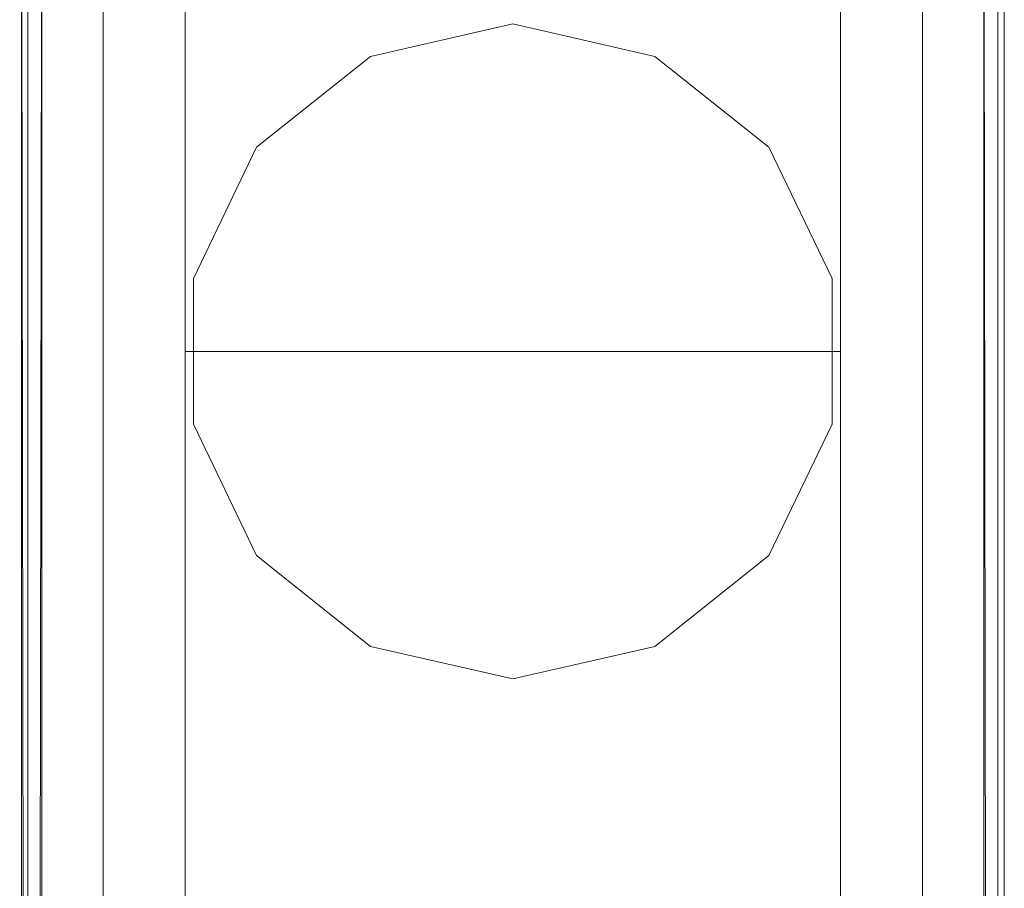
# Model space of a CAD drawing. Header units: inches. Extents: x 813 to 1305, y 19 to 194.
# Tile 673 of 875: x 1301.44 to 1304.44, y 100.09 to 102.74. Entities that reach past the tile are written whole.
import ezdxf

# ---------------------------------------------------------------- set-up
doc = ezdxf.new("R2010")
doc.units = ezdxf.units.IN
doc.header["$MEASUREMENT"] = 0
doc.layers.add('CET color Grey2', color=7, linetype='Continuous', true_color=0x060606)
doc.layers.add('CET color Grey98', color=7, linetype='Continuous', true_color=0xfafafa)
doc.layers.add('CET Default', color=7, linetype='Continuous')

# ---------------------------------------------------------------- blocks, each defined once
blk = doc.blocks.new('*C155')
at = {"layer": 'CET color Grey98', "linetype": 'Continuous', "lineweight": 0}
for points, invisible_edges in [([(83.8819, -0.1181, 29), (84, -23.913, 28.8819), (84, 0, 28.8819), (83.8819, -0.1181, 29)], 9), ([(84, 0, 27.8681), (84, -23.913, 27.8681), (83.8819, -23.913, 27.75), (84, 0, 27.8681)], 4), ([(84, 0, 27.8681), (83.8819, -23.913, 27.75), (83.8819, -0.1181, 27.75), (84, 0, 27.8681)], 9), ([(84, 0, 28.8819), (84, -23.913, 28.8819), (84, -23.913, 27.8681), (84, 0, 28.8819)], 4), ([(84, 0, 28.8819), (84, -23.913, 27.8681), (84, 0, 27.8681), (84, 0, 28.8819)], 9), ([(83.8819, -0.1181, 29), (83.8819, -23.913, 29), (84, -23.913, 28.8819), (83.8819, -0.1181, 29)], 4)]:
    blk.add_3dface(points, dxfattribs=dict(at, invisible_edges=invisible_edges))
blk = doc.blocks.new('*C156')
at = {"layer": 'CET Default', "linetype": 'Continuous', "lineweight": 0, "rotation": 359.9999999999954}
blk.add_blockref('*C155', (418.7222, 916.8549), dxfattribs=at)
blk = doc.blocks.new('*C301')
at = {"layer": 'CET color Grey2', "linetype": 'Continuous', "lineweight": 0}
for points, invisible_edges in [([(40, 2.5, 32.1525), (2, 2.5, 32.1525), (2, 2.5, 34.0275), (40, 2.5, 32.1525)], 4), ([(40, 2.5, 32.1525), (2, 2.5, 34.0275), (40, 2.5, 34.0275), (40, 2.5, 32.1525)], 9), ([(2, 2.5, 32.1525), (40, 2.5, 32.1525), (40, 0.5, 32.1525), (2, 2.5, 32.1525)], 4), ([(2, 2.5, 32.1525), (40, 0.5, 32.1525), (2, 0.5, 32.1525), (2, 2.5, 32.1525)], 9), ([(2, 0.5, 34.0275), (40, 0.5, 34.0275), (40, 2.5, 34.0275), (2, 0.5, 34.0275)], 4), ([(2, 0.5, 34.0275), (40, 2.5, 34.0275), (2, 2.5, 34.0275), (2, 0.5, 34.0275)], 9), ([(40, 2.5, 48.4213), (2, 2.5, 48.4213), (2, 2.5, 49.4213), (40, 2.5, 48.4213)], 4), ([(40, 2.5, 48.4213), (2, 2.5, 49.4213), (40, 2.5, 49.4213), (40, 2.5, 48.4213)], 9), ([(2, 2.5, 48.4213), (40, 2.5, 48.4213), (40, 0.5, 48.4213), (2, 2.5, 48.4213)], 4), ([(2, 2.5, 48.4213), (40, 0.5, 48.4213), (2, 0.5, 48.4213), (2, 2.5, 48.4213)], 9), ([(2, 0.5, 49.4213), (40, 0.5, 49.4213), (40, 2.5, 49.4213), (2, 0.5, 49.4213)], 4), ([(2, 0.5, 49.4213), (40, 2.5, 49.4213), (2, 2.5, 49.4213), (2, 0.5, 49.4213)], 9), ([(40, 2.5, 8.59), (2, 2.5, 8.59), (2, 2.5, 9.59), (40, 2.5, 8.59)], 4), ([(40, 2.5, 8.59), (2, 2.5, 9.59), (40, 2.5, 9.59), (40, 2.5, 8.59)], 9), ([(2, 2.5, 8.59), (40, 2.5, 8.59), (40, 0.5, 8.59), (2, 2.5, 8.59)], 4), ([(2, 2.5, 8.59), (40, 0.5, 8.59), (2, 0.5, 8.59), (2, 2.5, 8.59)], 9), ([(2, 0.5, 9.59), (40, 0.5, 9.59), (40, 2.5, 9.59), (2, 0.5, 9.59)], 4), ([(2, 0.5, 9.59), (40, 2.5, 9.59), (2, 2.5, 9.59), (2, 0.5, 9.59)], 9), ([(40, 2.5, 0.5), (2, 2.5, 0.5), (2, 2.5, 1.5), (40, 2.5, 0.5)], 4), ([(40, 2.5, 0.5), (2, 2.5, 1.5), (40, 2.5, 1.5), (40, 2.5, 0.5)], 9), ([(2, 2.5, 0.5), (40, 2.5, 0.5), (40, 0.5, 0.5), (2, 2.5, 0.5)], 4), ([(2, 2.5, 0.5), (40, 0.5, 0.5), (2, 0.5, 0.5), (2, 2.5, 0.5)], 9), ([(2, 0.5, 1.5), (40, 0.5, 1.5), (40, 2.5, 1.5), (2, 0.5, 1.5)], 4), ([(2, 0.5, 1.5), (40, 2.5, 1.5), (2, 2.5, 1.5), (2, 0.5, 1.5)], 9), ([(40, 0.5, 32.1525), (40, 2.5, 32.1525), (40, 2.5, 34.0275), (40, 0.5, 32.1525)], 4), ([(40, 0.5, 32.1525), (40, 2.5, 34.0275), (40, 0.5, 34.0275), (40, 0.5, 32.1525)], 9), ([(42, 2.5, 0.5), (40, 2.5, 0.5), (40, 2.5, 49.4213), (42, 2.5, 0.5)], 4), ([(42, 2.5, 0.5), (40, 2.5, 49.4213), (42, 2.5, 49.4213), (42, 2.5, 0.5)], 9), ([(40, 2.5, 0.5), (40, 0.5, 0.5), (40, 0.5, 49.4213), (40, 2.5, 0.5)], 4), ([(40, 2.5, 0.5), (40, 0.5, 49.4213), (40, 2.5, 49.4213), (40, 2.5, 0.5)], 9), ([(40, 2.5, 0.5), (42, 2.5, 0.5), (42, 0.5, 0.5), (40, 2.5, 0.5)], 4), ([(40, 2.5, 0.5), (42, 0.5, 0.5), (40, 0.5, 0.5), (40, 2.5, 0.5)], 9), ([(40, 0.5, 49.4213), (42, 0.5, 49.4213), (42, 2.5, 49.4213), (40, 0.5, 49.4213)], 4), ([(40, 0.5, 49.4213), (42, 2.5, 49.4213), (40, 2.5, 49.4213), (40, 0.5, 49.4213)], 9), ([(40, 0.5, 48.4213), (40, 2.5, 48.4213), (40, 2.5, 49.4213), (40, 0.5, 48.4213)], 4), ([(40, 0.5, 48.4213), (40, 2.5, 49.4213), (40, 0.5, 49.4213), (40, 0.5, 48.4213)], 9), ([(40, 0.5, 8.59), (40, 2.5, 8.59), (40, 2.5, 9.59), (40, 0.5, 8.59)], 4), ([(40, 0.5, 8.59), (40, 2.5, 9.59), (40, 0.5, 9.59), (40, 0.5, 8.59)], 9), ([(40, 0.5, 0.5), (40, 2.5, 0.5), (40, 2.5, 1.5), (40, 0.5, 0.5)], 4), ([(40, 0.5, 0.5), (40, 2.5, 1.5), (40, 0.5, 1.5), (40, 0.5, 0.5)], 9), ([(39.3765, 2.2818, 0), (39.7775, 2.4749, 0), (41, 1.5, 0), (39.3765, 2.2818, 0)], 6), ([(41, 1.5, 0.5), (39.7775, 2.4749, 0.5), (39.3765, 2.2818, 0.5), (41, 1.5, 0.5)], 13), ([(39.3765, 2.2818, 0), (39.7775, 2.4749, 0.5), (39.7775, 2.4749, 0), (39.3765, 2.2818, 0)], 9), ([(39.3765, 2.2818, 0), (39.3765, 2.2818, 0.5), (39.7775, 2.4749, 0.5), (39.3765, 2.2818, 0)], 4), ([(39.7775, 2.4749, 0), (40.2226, 2.4749, 0), (41, 1.5, 0), (39.7775, 2.4749, 0)], 6), ([(41, 1.5, 0.5), (40.2226, 2.4749, 0.5), (39.7775, 2.4749, 0.5), (41, 1.5, 0.5)], 13), ([(39.7775, 2.4749, 0), (40.2226, 2.4749, 0.5), (40.2226, 2.4749, 0), (39.7775, 2.4749, 0)], 9), ([(39.7775, 2.4749, 0), (39.7775, 2.4749, 0.5), (40.2226, 2.4749, 0.5), (39.7775, 2.4749, 0)], 4), ([(40.2226, 2.4749, 0), (40.6235, 2.2818, 0), (41, 1.5, 0), (40.2226, 2.4749, 0)], 6), ([(41, 1.5, 0.5), (40.6235, 2.2818, 0.5), (40.2226, 2.4749, 0.5), (41, 1.5, 0.5)], 13), ([(40.2226, 2.4749, 0), (40.6235, 2.2818, 0.5), (40.6235, 2.2818, 0), (40.2226, 2.4749, 0)], 9), ([(40.2226, 2.4749, 0), (40.2226, 2.4749, 0.5), (40.6235, 2.2818, 0.5), (40.2226, 2.4749, 0)], 4), ([(39.0991, 1.9339, 0), (39.3765, 2.2818, 0), (41, 1.5, 0), (39.0991, 1.9339, 0)], 6), ([(41, 1.5, 0.5), (39.3765, 2.2818, 0.5), (39.0991, 1.9339, 0.5), (41, 1.5, 0.5)], 13), ([(39.0991, 1.9339, 0), (39.3765, 2.2818, 0.5), (39.3765, 2.2818, 0), (39.0991, 1.9339, 0)], 9), ([(39.0991, 1.9339, 0), (39.0991, 1.9339, 0.5), (39.3765, 2.2818, 0.5), (39.0991, 1.9339, 0)], 4), ([(40.6235, 2.2818, 0), (40.901, 1.9339, 0), (41, 1.5, 0), (40.6235, 2.2818, 0)], 4), ([(41, 1.5, 0.5), (40.901, 1.9339, 0.5), (40.6235, 2.2818, 0.5), (41, 1.5, 0.5)], 4), ([(40.6235, 2.2818, 0), (40.901, 1.9339, 0.5), (40.901, 1.9339, 0), (40.6235, 2.2818, 0)], 9), ([(40.6235, 2.2818, 0), (40.6235, 2.2818, 0.5), (40.901, 1.9339, 0.5), (40.6235, 2.2818, 0)], 4), ([(39, 1.5, 0), (39.0991, 1.9339, 0), (41, 1.5, 0), (39, 1.5, 0)], 6), ([(41, 1.5, 0.5), (39.0991, 1.9339, 0.5), (39, 1.5, 0.5), (41, 1.5, 0.5)], 13), ([(39, 1.5, 0), (39.0991, 1.9339, 0.5), (39.0991, 1.9339, 0), (39, 1.5, 0)], 9), ([(39, 1.5, 0), (39, 1.5, 0.5), (39.0991, 1.9339, 0.5), (39, 1.5, 0)], 4), ([(40.901, 1.9339, 0), (41, 1.5, 0.5), (41, 1.5, 0), (40.901, 1.9339, 0)], 9), ([(40.901, 1.9339, 0), (40.901, 1.9339, 0.5), (41, 1.5, 0.5), (40.901, 1.9339, 0)], 4), ([(39.0991, 1.0661, 0), (39, 1.5, 0), (41, 1.5, 0), (39.0991, 1.0661, 0)], 6), ([(41, 1.5, 0.5), (39, 1.5, 0.5), (39.0991, 1.0661, 0.5), (41, 1.5, 0.5)], 13), ([(39.0991, 1.0661, 0), (39, 1.5, 0.5), (39, 1.5, 0), (39.0991, 1.0661, 0)], 9), ([(39.0991, 1.0661, 0), (39.0991, 1.0661, 0.5), (39, 1.5, 0.5), (39.0991, 1.0661, 0)], 4), ([(39.3765, 0.7182, 0), (39.0991, 1.0661, 0), (41, 1.5, 0), (39.3765, 0.7182, 0)], 6), ([(41, 1.5, 0.5), (39.0991, 1.0661, 0.5), (39.3765, 0.7182, 0.5), (41, 1.5, 0.5)], 13), ([(39.7775, 0.5251, 0), (39.3765, 0.7182, 0), (41, 1.5, 0), (39.7775, 0.5251, 0)], 6), ([(41, 1.5, 0.5), (39.3765, 0.7182, 0.5), (39.7775, 0.5251, 0.5), (41, 1.5, 0.5)], 13), ([(40.2226, 0.5251, 0), (39.7775, 0.5251, 0), (41, 1.5, 0), (40.2226, 0.5251, 0)], 6), ([(41, 1.5, 0.5), (39.7775, 0.5251, 0.5), (40.2226, 0.5251, 0.5), (41, 1.5, 0.5)], 13), ([(40.6235, 0.7182, 0), (40.2226, 0.5251, 0), (41, 1.5, 0), (40.6235, 0.7182, 0)], 6), ([(41, 1.5, 0.5), (40.2226, 0.5251, 0.5), (40.6235, 0.7182, 0.5), (41, 1.5, 0.5)], 13), ([(40.901, 1.0661, 0), (40.6235, 0.7182, 0), (41, 1.5, 0), (40.901, 1.0661, 0)], 2), ([(41, 1.5, 0.5), (40.6235, 0.7182, 0.5), (40.901, 1.0661, 0.5), (41, 1.5, 0.5)], 9), ([(41, 1.5, 0), (41, 1.5, 0.5), (40.901, 1.0661, 0.5), (41, 1.5, 0)], 4), ([(41, 1.5, 0), (40.901, 1.0661, 0.5), (40.901, 1.0661, 0), (41, 1.5, 0)], 9), ([(39.3765, 0.7182, 0), (39.0991, 1.0661, 0.5), (39.0991, 1.0661, 0), (39.3765, 0.7182, 0)], 9), ([(39.3765, 0.7182, 0), (39.3765, 0.7182, 0.5), (39.0991, 1.0661, 0.5), (39.3765, 0.7182, 0)], 4), ([(40.901, 1.0661, 0), (40.6235, 0.7182, 0.5), (40.6235, 0.7182, 0), (40.901, 1.0661, 0)], 9), ([(40.901, 1.0661, 0), (40.901, 1.0661, 0.5), (40.6235, 0.7182, 0.5), (40.901, 1.0661, 0)], 4), ([(39.7775, 0.5251, 0), (39.3765, 0.7182, 0.5), (39.3765, 0.7182, 0), (39.7775, 0.5251, 0)], 9), ([(39.7775, 0.5251, 0), (39.7775, 0.5251, 0.5), (39.3765, 0.7182, 0.5), (39.7775, 0.5251, 0)], 4), ([(40.6235, 0.7182, 0), (40.2226, 0.5251, 0.5), (40.2226, 0.5251, 0), (40.6235, 0.7182, 0)], 9), ([(40.6235, 0.7182, 0), (40.6235, 0.7182, 0.5), (40.2226, 0.5251, 0.5), (40.6235, 0.7182, 0)], 4), ([(40.2226, 0.5251, 0), (39.7775, 0.5251, 0.5), (39.7775, 0.5251, 0), (40.2226, 0.5251, 0)], 9), ([(40.2226, 0.5251, 0), (40.2226, 0.5251, 0.5), (39.7775, 0.5251, 0.5), (40.2226, 0.5251, 0)], 4), ([(2, 0.5, 32.1525), (40, 0.5, 32.1525), (40, 0.5, 34.0275), (2, 0.5, 32.1525)], 4), ([(2, 0.5, 32.1525), (40, 0.5, 34.0275), (2, 0.5, 34.0275), (2, 0.5, 32.1525)], 9), ([(2, 0.5, 48.4213), (40, 0.5, 48.4213), (40, 0.5, 49.4213), (2, 0.5, 48.4213)], 4), ([(2, 0.5, 48.4213), (40, 0.5, 49.4213), (2, 0.5, 49.4213), (2, 0.5, 48.4213)], 9), ([(2, 0.5, 8.59), (40, 0.5, 8.59), (40, 0.5, 9.59), (2, 0.5, 8.59)], 4), ([(2, 0.5, 8.59), (40, 0.5, 9.59), (2, 0.5, 9.59), (2, 0.5, 8.59)], 9), ([(2, 0.5, 0.5), (40, 0.5, 0.5), (40, 0.5, 1.5), (2, 0.5, 0.5)], 4), ([(2, 0.5, 0.5), (40, 0.5, 1.5), (2, 0.5, 1.5), (2, 0.5, 0.5)], 9), ([(40, 0.5, 0.5), (42, 0.5, 0.5), (42, 0.5, 49.4213), (40, 0.5, 0.5)], 4), ([(40, 0.5, 0.5), (42, 0.5, 49.4213), (40, 0.5, 49.4213), (40, 0.5, 0.5)], 9)]:
    blk.add_3dface(points, dxfattribs=dict(at, invisible_edges=invisible_edges))
at = {"layer": 'CET color Grey98', "linetype": 'Continuous', "lineweight": 0}
for points, invisible_edges in [([(-41.9687, 0.0197, 49.5), (41.9688, 0.0197, 49.5), (41.9688, 2.9803, 49.5), (-41.9687, 0.0197, 49.5)], 4), ([(-41.9687, 0.0197, 49.5), (41.9688, 2.9803, 49.5), (-41.9687, 2.9803, 49.5), (-41.9687, 0.0197, 49.5)], 9), ([(-41.9687, 2.9803, 49.5), (41.9688, 2.9803, 49.5), (41.9688, 2.9803, 49.25), (-41.9687, 2.9803, 49.5)], 4), ([(-41.9687, 2.9803, 49.5), (41.9688, 2.9803, 49.25), (-41.9687, 2.9803, 49.25), (-41.9687, 2.9803, 49.5)], 9), ([(-41.9687, 2.9803, 49.25), (41.9688, 2.9803, 49.25), (41.9688, 0.0197, 49.25), (-41.9687, 2.9803, 49.25)], 4), ([(-41.9687, 2.9803, 49.25), (41.9688, 0.0197, 49.25), (-41.9687, 0.0197, 49.25), (-41.9687, 2.9803, 49.25)], 9), ([(42, 3, 0.5625), (0, 3, 0.5625), (0, 3, 0.8675), (42, 3, 0.5625)], 4), ([(42, 3, 0.5625), (0, 3, 0.8675), (42, 3, 0.8675), (42, 3, 0.5625)], 9), ([(42, 3, 0.8675), (0, 3, 0.8675), (0, 2.9375, 0.93), (42, 3, 0.8675)], 4), ([(42, 3, 0.8675), (0, 2.9375, 0.93), (42, 2.9375, 0.93), (42, 3, 0.8675)], 9), ([(41.8125, 3, 1.1525), (0.1875, 3, 32.9025), (41.8125, 3, 32.9025), (41.8125, 3, 1.1525)], 9), ([(41.8125, 3, 1.1525), (0.1875, 3, 1.1525), (0.1875, 3, 32.9025), (41.8125, 3, 1.1525)], 4), ([(41.8125, 3, 33.1525), (0.1875, 3, 48.9025), (41.8125, 3, 48.9025), (41.8125, 3, 33.1525)], 9), ([(41.8125, 3, 33.1525), (0.1875, 3, 33.1525), (0.1875, 3, 48.9025), (41.8125, 3, 33.1525)], 4), ([(42, 2.9375, 0.93), (0, 2.9375, 0.93), (0, 2.75, 0.93), (42, 2.9375, 0.93)], 4), ([(42, 2.9375, 0.93), (0, 2.75, 0.93), (42, 2.75, 0.93), (42, 2.9375, 0.93)], 9), ([(42, 2.75, 0.5), (0, 2.75, 0.5), (0, 2.9375, 0.5), (42, 2.75, 0.5)], 4), ([(42, 2.75, 0.5), (0, 2.9375, 0.5), (42, 2.9375, 0.5), (42, 2.75, 0.5)], 9), ([(41.8125, 2.75, 1.09), (0.1875, 2.9375, 1.09), (41.8125, 2.9375, 1.09), (41.8125, 2.75, 1.09)], 9), ([(41.8125, 2.75, 1.09), (0.1875, 2.75, 1.09), (0.1875, 2.9375, 1.09), (41.8125, 2.75, 1.09)], 4), ([(41.8125, 2.9375, 32.965), (0.1875, 2.75, 32.965), (41.8125, 2.75, 32.965), (41.8125, 2.9375, 32.965)], 9), ([(41.8125, 2.9375, 32.965), (0.1875, 2.9375, 32.965), (0.1875, 2.75, 32.965), (41.8125, 2.9375, 32.965)], 4), ([(41.8125, 2.75, 33.09), (0.1875, 2.9375, 33.09), (41.8125, 2.9375, 33.09), (41.8125, 2.75, 33.09)], 9), ([(41.8125, 2.75, 33.09), (0.1875, 2.75, 33.09), (0.1875, 2.9375, 33.09), (41.8125, 2.75, 33.09)], 4), ([(41.8125, 2.9375, 48.965), (0.1875, 2.75, 48.965), (41.8125, 2.75, 48.965), (41.8125, 2.9375, 48.965)], 9), ([(41.8125, 2.9375, 48.965), (0.1875, 2.9375, 48.965), (0.1875, 2.75, 48.965), (41.8125, 2.9375, 48.965)], 4), ([(42, 2.75, 0.93), (0, 2.75, 0.93), (0, 2.75, 0.5), (42, 2.75, 0.93)], 4), ([(42, 2.75, 0.93), (0, 2.75, 0.5), (42, 2.75, 0.5), (42, 2.75, 0.93)], 9), ([(41.8125, 2.75, 32.965), (0.1875, 2.75, 1.09), (41.8125, 2.75, 1.09), (41.8125, 2.75, 32.965)], 9), ([(41.8125, 2.75, 32.965), (0.1875, 2.75, 32.965), (0.1875, 2.75, 1.09), (41.8125, 2.75, 32.965)], 4), ([(41.8125, 2.75, 48.965), (0.1875, 2.75, 33.09), (41.8125, 2.75, 33.09), (41.8125, 2.75, 48.965)], 9), ([(41.8125, 2.75, 48.965), (0.1875, 2.75, 48.965), (0.1875, 2.75, 33.09), (41.8125, 2.75, 48.965)], 4), ([(0, 0.0625, 0.93), (42, 0.0625, 0.93), (42, 0.25, 0.93), (0, 0.0625, 0.93)], 4), ([(0, 0.0625, 0.93), (42, 0.25, 0.93), (0, 0.25, 0.93), (0, 0.0625, 0.93)], 9), ([(0, 0.25, 0.93), (42, 0.25, 0.93), (42, 0.25, 0.5), (0, 0.25, 0.93)], 4), ([(0, 0.25, 0.93), (42, 0.25, 0.5), (0, 0.25, 0.5), (0, 0.25, 0.93)], 9), ([(0, 0.25, 0.5), (42, 0.25, 0.5), (42, 0.0625, 0.5), (0, 0.25, 0.5)], 4), ([(0, 0.25, 0.5), (42, 0.0625, 0.5), (0, 0.0625, 0.5), (0, 0.25, 0.5)], 9), ([(0.1875, 0.25, 1.09), (41.8125, 0.0625, 1.09), (0.1875, 0.0625, 1.09), (0.1875, 0.25, 1.09)], 9), ([(0.1875, 0.25, 1.09), (41.8125, 0.25, 1.09), (41.8125, 0.0625, 1.09), (0.1875, 0.25, 1.09)], 4), ([(0.1875, 0.0625, 32.965), (41.8125, 0.25, 32.965), (0.1875, 0.25, 32.965), (0.1875, 0.0625, 32.965)], 9), ([(0.1875, 0.0625, 32.965), (41.8125, 0.0625, 32.965), (41.8125, 0.25, 32.965), (0.1875, 0.0625, 32.965)], 4), ([(0.1875, 0.25, 32.965), (41.8125, 0.25, 1.09), (0.1875, 0.25, 1.09), (0.1875, 0.25, 32.965)], 9), ([(0.1875, 0.25, 32.965), (41.8125, 0.25, 32.965), (41.8125, 0.25, 1.09), (0.1875, 0.25, 32.965)], 4), ([(0.1875, 0.25, 33.09), (41.8125, 0.0625, 33.09), (0.1875, 0.0625, 33.09), (0.1875, 0.25, 33.09)], 9), ([(0.1875, 0.25, 33.09), (41.8125, 0.25, 33.09), (41.8125, 0.0625, 33.09), (0.1875, 0.25, 33.09)], 4), ([(0.1875, 0.0625, 48.965), (41.8125, 0.25, 48.965), (0.1875, 0.25, 48.965), (0.1875, 0.0625, 48.965)], 9), ([(0.1875, 0.0625, 48.965), (41.8125, 0.0625, 48.965), (41.8125, 0.25, 48.965), (0.1875, 0.0625, 48.965)], 4), ([(0.1875, 0.25, 48.965), (41.8125, 0.25, 33.09), (0.1875, 0.25, 33.09), (0.1875, 0.25, 48.965)], 9), ([(0.1875, 0.25, 48.965), (41.8125, 0.25, 48.965), (41.8125, 0.25, 33.09), (0.1875, 0.25, 48.965)], 4), ([(0, 0, 0.8675), (42, 0, 0.8675), (42, 0.0625, 0.93), (0, 0, 0.8675)], 4), ([(0, 0, 0.8675), (42, 0.0625, 0.93), (0, 0.0625, 0.93), (0, 0, 0.8675)], 9), ([(0, 0.0625, 0.5), (42, 0.0625, 0.5), (42, 0, 0.5625), (0, 0.0625, 0.5)], 4), ([(0, 0.0625, 0.5), (42, 0, 0.5625), (0, 0, 0.5625), (0, 0.0625, 0.5)], 9), ([(0.1875, 0.0625, 1.09), (41.8125, 0, 1.1525), (0.1875, 0, 1.1525), (0.1875, 0.0625, 1.09)], 9), ([(0.1875, 0.0625, 1.09), (41.8125, 0.0625, 1.09), (41.8125, 0, 1.1525), (0.1875, 0.0625, 1.09)], 4), ([(0.1875, 0, 32.9025), (41.8125, 0.0625, 32.965), (0.1875, 0.0625, 32.965), (0.1875, 0, 32.9025)], 9), ([(0.1875, 0, 32.9025), (41.8125, 0, 32.9025), (41.8125, 0.0625, 32.965), (0.1875, 0, 32.9025)], 4), ([(0.1875, 0.0625, 33.09), (41.8125, 0, 33.1525), (0.1875, 0, 33.1525), (0.1875, 0.0625, 33.09)], 9), ([(0.1875, 0.0625, 33.09), (41.8125, 0.0625, 33.09), (41.8125, 0, 33.1525), (0.1875, 0.0625, 33.09)], 4), ([(-41.9687, 0.0197, 49.25), (41.9688, 0.0197, 49.25), (41.9688, 0.0197, 49.5), (-41.9687, 0.0197, 49.25)], 4), ([(-41.9687, 0.0197, 49.25), (41.9688, 0.0197, 49.5), (-41.9687, 0.0197, 49.5), (-41.9687, 0.0197, 49.25)], 9), ([(0, 0, 0.5625), (42, 0, 0.5625), (42, 0, 0.8675), (0, 0, 0.5625)], 4), ([(0, 0, 0.5625), (42, 0, 0.8675), (0, 0, 0.8675), (0, 0, 0.5625)], 9), ([(0.1875, 0, 1.1525), (41.8125, 0, 1.1525), (41.8125, 0, 32.9025), (0.1875, 0, 1.1525)], 4), ([(0.1875, 0, 33.1525), (41.8125, 0, 48.9025), (0.1875, 0, 48.9025), (0.1875, 0, 33.1525)], 9), ([(0.1875, 0, 33.1525), (41.8125, 0, 33.1525), (41.8125, 0, 48.9025), (0.1875, 0, 33.1525)], 4), ([(0.1875, 0, 1.1525), (41.8125, 0, 32.9025), (0.1875, 0, 32.9025), (0.1875, 0, 1.1525)], 9)]:
    blk.add_3dface(points, dxfattribs=dict(at, invisible_edges=invisible_edges))
for points in [[(42, 2.9375, 0.5), (0, 2.9375, 0.5), (0, 3, 0.5625), (42, 2.9375, 0.5)], [(42, 2.9375, 0.5), (0, 3, 0.5625), (42, 3, 0.5625), (42, 2.9375, 0.5)], [(41.8125, 2.9375, 1.09), (0.1875, 3, 1.1525), (41.8125, 3, 1.1525), (41.8125, 2.9375, 1.09)], [(41.8125, 2.9375, 1.09), (0.1875, 2.9375, 1.09), (0.1875, 3, 1.1525), (41.8125, 2.9375, 1.09)], [(41.8125, 3, 32.9025), (0.1875, 2.9375, 32.965), (41.8125, 2.9375, 32.965), (41.8125, 3, 32.9025)], [(41.8125, 3, 32.9025), (0.1875, 3, 32.9025), (0.1875, 2.9375, 32.965), (41.8125, 3, 32.9025)], [(41.8125, 2.9375, 33.09), (0.1875, 3, 33.1525), (41.8125, 3, 33.1525), (41.8125, 2.9375, 33.09)], [(41.8125, 2.9375, 33.09), (0.1875, 2.9375, 33.09), (0.1875, 3, 33.1525), (41.8125, 2.9375, 33.09)], [(41.8125, 3, 48.9025), (0.1875, 2.9375, 48.965), (41.8125, 2.9375, 48.965), (41.8125, 3, 48.9025)], [(41.8125, 3, 48.9025), (0.1875, 3, 48.9025), (0.1875, 2.9375, 48.965), (41.8125, 3, 48.9025)], [(0.1875, 0, 48.9025), (41.8125, 0.0625, 48.965), (0.1875, 0.0625, 48.965), (0.1875, 0, 48.9025)], [(0.1875, 0, 48.9025), (41.8125, 0, 48.9025), (41.8125, 0.0625, 48.965), (0.1875, 0, 48.9025)]]:
    blk.add_3dface(points, dxfattribs=at)
blk = doc.blocks.new('*C293')
at = {"layer": 'CET Default', "linetype": 'Continuous', "lineweight": 0, "rotation": 89.99999999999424}
blk.add_blockref('*C301', (505.7222, 874.8549), dxfattribs=at)

msp = doc.modelspace()

# ---------------------------------------------------------------- block references
at = {"layer": 'CET Default', "linetype": 'Continuous', "lineweight": 0}
for name in ['*C156', '*C293']:
    msp.add_blockref(name, (798.7199, -813.1289), dxfattribs=at)

doc.saveas('drawing.dxf')
